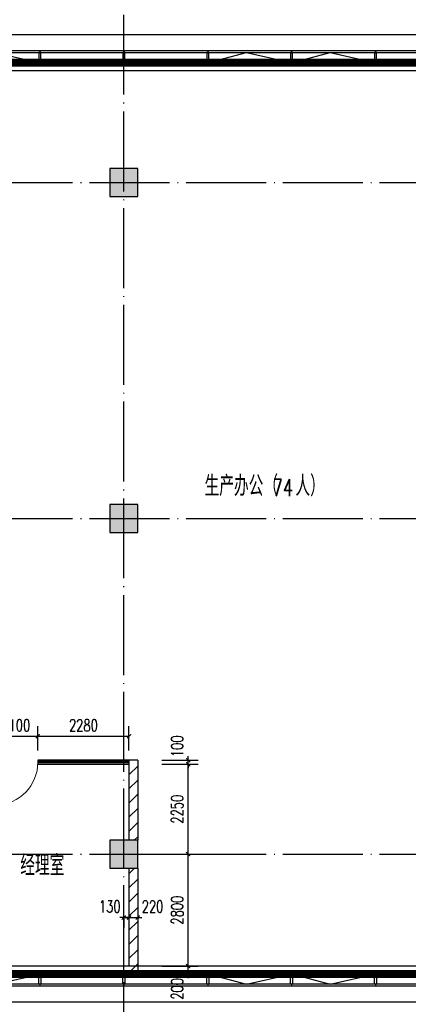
# Model space of a CAD drawing. Extents: x 797781 to 1255204, y 21234 to 1024248.
# Tile 598 of 656: x 910704 to 920426, y 663925 to 688556. Entities that reach past the tile are written whole.
import ezdxf

# ---------------------------------------------------------------- set-up
doc = ezdxf.new("R2010")
doc.units = 0
doc.header["$LTSCALE"] = 1000
doc.header["$MEASUREMENT"] = 0
doc.linetypes.add('230303生产综合楼-平面图_t8$0$DOTE', pattern=[2.42, 2, -0.2, 0.02, -0.2])
for name, color, linetype in [('230303生产综合楼-平面图_t8$0$3T_WOOD', 21, 'Continuous'), ('230303生产综合楼-平面图_t8$0$COLUMN', 40, 'Continuous'), ('230303生产综合楼-平面图_t8$0$CURTWALL', 4, 'Continuous'), ('230303生产综合楼-平面图_t8$0$DOTE', 1, '230303生产综合楼-平面图_t8$0$DOTE'), ('230303生产综合楼-平面图_t8$0$PUB_DIM', 3, 'Continuous'), ('230303生产综合楼-平面图_t8$0$PUB_HATCH', 8, 'Continuous'), ('230303生产综合楼-平面图_t8$0$PUB_TEXT', 7, 'Continuous'), ('230303生产综合楼-平面图_t8$0$WALL-MOVE', 6, 'Continuous'), ('230303生产综合楼-平面图_t8$0$WINDOW', 4, 'Continuous'), ('230303生产综合楼-平面图_t8$0$看线', 115, 'Continuous'), ('CURTWALL', 4, 'Continuous'), ('PUB_HATCH', 8, 'Continuous')]:
    doc.layers.add(name, color=color, linetype=linetype)
doc.styles.add('230303生产综合楼-平面图_t8$0$_TCH_DIM', font='SIMPLEX', dxfattribs={"bigfont": 'GBCBIG'})
doc.styles.add('230303生产综合楼-平面图_T8$0$_TCH_DIM_T3', font='SIMPLEX', dxfattribs={"width": 0.705882, "bigfont": 'GBCBIG'})
doc.dimstyles.new('230303生产综合楼-平面图_T8$0$_TCH_ARCH&&100', dxfattribs={"dimtxt": 297.5, "dimasz": 100, "dimexe": 250, "dimexo": 300, "dimgap": 126.25, "dimtad": 1, "dimdec": 0, "dimzin": 0, "dimdsep": 46, "dimtxsty": '230303生产综合楼-平面图_T8$0$_TCH_DIM_T3', "dimblk": '230303生产综合楼-平面图_t8$0$_ArchTick', "dimcen": 0.09, "dimclrt": 7, "dimazin": 2, "dimtfac": 1, "dimtdec": 0, "dimtix": 1, "dimtmove": 2, "dimatfit": 3, "dimfxl": 1, "dimtolj": 1, "dimtzin": 0, "dimarcsym": 0})
pattern_1 = [(45, (0, 179.5), (-176.776766, 176.776766), [])]

# ---------------------------------------------------------------- blocks, each defined once
blk = doc.blocks.new('AQ9-10')
at = {"color": 2, "linetype": '230303生产综合楼-平面图_t8$0$DOTE', "ltscale": 2, "const_width": 200}
for points in [[(1020716, 683000), (1081601, 683005), (1102574, 680825)], [(1020716, 660200), (1100516, 660199)]]:
    blk.add_lwpolyline(points, dxfattribs=at)
blk = doc.blocks.new('230303生产综合楼-平面图_t8$0$6WLGJ')
at = {"layer": '230303生产综合楼-平面图_t8$0$3T_WOOD'}
for points in [[(1028216, 389787), (1028266, 389787), (1028266, 390037), (1028216, 390037)], [(1030316, 389787), (1030366, 389787), (1030366, 390037), (1030316, 390037)], [(1032416, 389787), (1032466, 389787), (1032466, 390037), (1032416, 390037)], [(1034516, 389787), (1034566, 389787), (1034566, 390037), (1034516, 390037)], [(1036616, 389787), (1036666, 389787), (1036666, 390037), (1036616, 390037)], [(1028266, 366737), (1028216, 366737), (1028216, 366987), (1028266, 366987)], [(1030366, 366737), (1030316, 366737), (1030316, 366987), (1030366, 366987)], [(1032466, 366737), (1032416, 366737), (1032416, 366987), (1032466, 366987)], [(1034566, 366737), (1034516, 366737), (1034516, 366987), (1034566, 366987)], [(1036666, 366737), (1036616, 366737), (1036616, 366987), (1036666, 366987)]]:
    blk.add_lwpolyline(points, close=True, dxfattribs=at)
for points in [[(1028241, 390087), (1028241, 390037)], [(1030341, 390087), (1030341, 390037)], [(1030341, 390087), (1030341, 390037)], [(1032441, 390087), (1032441, 390037)], [(1034541, 390087), (1034541, 390037)], [(1036641, 390087), (1036641, 390037)], [(1028241, 366737), (1028241, 366687)], [(1030341, 366737), (1030341, 366687)], [(1030341, 366737), (1030341, 366687)], [(1032441, 366737), (1032441, 366687)], [(1034541, 366737), (1034541, 366687)], [(1036641, 366737), (1036641, 366687)]]:
    blk.add_lwpolyline(points, dxfattribs=at)
blk = doc.blocks.new('230303生产综合楼-平面图_t8$0$_ArchTick')
at = {"color": 0, "linetype": 'ByBlock', "const_width": 0.3}
blk.add_lwpolyline([(-0.5, -0.5), (0.5, 0.5)], dxfattribs=at)
blk = doc.blocks.new('*D4842')
at = {"layer": '230303生产综合楼-平面图_t8$0$PUB_DIM', "color": 0, "lineweight": -2, "transparency": 16777216}
for p, q in [((914258, 670031), (915168, 670031)), ((914918, 670031), (914918, 670131)), ((914918, 669931), (914918, 670031)), ((914258, 669931), (915168, 669931)), ((914918, 669931), (914918, 669831))]:
    blk.add_line(p, q, dxfattribs=at)
at = {"layer": 'Defpoints', "color": 0, "transparency": 16777216}
for p in [(913958, 670031), (914918, 670031), (913958, 669931)]:
    blk.add_point(p, dxfattribs=at)
at = {"layer": '230303生产综合楼-平面图_t8$0$PUB_DIM', "color": 0, "lineweight": -2, "transparency": 16777216, "xscale": 100, "yscale": 100, "zscale": 100}
for p, rotation in [((914918, 670031), 270), ((914918, 669931), 90)]:
    blk.add_blockref('230303生产综合楼-平面图_t8$0$_ArchTick', p, dxfattribs=dict(at, rotation=rotation))
at = {"layer": '230303生产综合楼-平面图_t8$0$PUB_DIM', "color": 7, "transparency": 16777216, "insert": (914643, 670381), "char_height": 297.5, "attachment_point": 5, "rotation": 90, "style": '230303生产综合楼-平面图_T8$0$_TCH_DIM_T3'}
blk.add_mtext('\\A1;100', dxfattribs=at)
blk = doc.blocks.new('*D4843')
at = {"layer": '230303生产综合楼-平面图_t8$0$PUB_DIM', "color": 0, "lineweight": -2, "transparency": 16777216}
for p, q in [((914258, 669931), (915168, 669931)), ((914918, 667681), (914918, 669931)), ((914258, 667681), (915168, 667681))]:
    blk.add_line(p, q, dxfattribs=at)
at = {"layer": 'Defpoints', "color": 0, "transparency": 16777216}
for p in [(913958, 669931), (914918, 669931), (913958, 667681)]:
    blk.add_point(p, dxfattribs=at)
at = {"layer": '230303生产综合楼-平面图_t8$0$PUB_DIM', "color": 0, "lineweight": -2, "transparency": 16777216, "xscale": 100, "yscale": 100, "zscale": 100}
for p, rotation in [((914918, 669931), 90), ((914918, 667681), 270)]:
    blk.add_blockref('230303生产综合楼-平面图_t8$0$_ArchTick', p, dxfattribs=dict(at, rotation=rotation))
at = {"layer": '230303生产综合楼-平面图_t8$0$PUB_DIM', "color": 7, "transparency": 16777216, "insert": (914643, 668806), "char_height": 297.5, "attachment_point": 5, "rotation": 90, "style": '230303生产综合楼-平面图_T8$0$_TCH_DIM_T3'}
blk.add_mtext('\\A1;2250', dxfattribs=at)
blk = doc.blocks.new('*D4844')
at = {"layer": '230303生产综合楼-平面图_t8$0$PUB_DIM', "color": 0, "lineweight": -2, "transparency": 16777216}
for p, q in [((914258, 667681), (915168, 667681)), ((914918, 664881), (914918, 667681)), ((914258, 664881), (915168, 664881))]:
    blk.add_line(p, q, dxfattribs=at)
at = {"layer": 'Defpoints', "color": 0, "transparency": 16777216}
for p in [(913958, 667681), (914918, 667681), (913958, 664881)]:
    blk.add_point(p, dxfattribs=at)
at = {"layer": '230303生产综合楼-平面图_t8$0$PUB_DIM', "color": 0, "lineweight": -2, "transparency": 16777216, "xscale": 100, "yscale": 100, "zscale": 100}
for p, rotation in [((914918, 667681), 90), ((914918, 664881), 270)]:
    blk.add_blockref('230303生产综合楼-平面图_t8$0$_ArchTick', p, dxfattribs=dict(at, rotation=rotation))
at = {"layer": '230303生产综合楼-平面图_t8$0$PUB_DIM', "color": 7, "transparency": 16777216, "insert": (914643, 666281), "char_height": 297.5, "attachment_point": 5, "rotation": 90, "style": '230303生产综合楼-平面图_T8$0$_TCH_DIM_T3'}
blk.add_mtext('\\A1;2800', dxfattribs=at)
blk = doc.blocks.new('*D4845')
at = {"layer": '230303生产综合楼-平面图_t8$0$PUB_DIM', "color": 0, "lineweight": -2, "transparency": 16777216}
for p, q in [((914258, 664881), (915168, 664881)), ((914918, 664881), (914918, 664981)), ((914918, 664681), (914918, 664881)), ((914258, 664681), (915168, 664681)), ((914918, 664681), (914918, 664581))]:
    blk.add_line(p, q, dxfattribs=at)
at = {"layer": 'Defpoints', "color": 0, "transparency": 16777216}
for p in [(913958, 664881), (914918, 664881), (913958, 664681)]:
    blk.add_point(p, dxfattribs=at)
at = {"layer": '230303生产综合楼-平面图_t8$0$PUB_DIM', "color": 0, "lineweight": -2, "transparency": 16777216, "xscale": 100, "yscale": 100, "zscale": 100}
for p, rotation in [((914918, 664881), 270), ((914918, 664681), 90)]:
    blk.add_blockref('230303生产综合楼-平面图_t8$0$_ArchTick', p, dxfattribs=dict(at, rotation=rotation))
at = {"layer": '230303生产综合楼-平面图_t8$0$PUB_DIM', "color": 7, "transparency": 16777216, "insert": (914643, 664311), "char_height": 297.5, "attachment_point": 5, "rotation": 90, "style": '230303生产综合楼-平面图_T8$0$_TCH_DIM_T3'}
blk.add_mtext('\\A1;200', dxfattribs=at)
blk = doc.blocks.new('*D4846')
at = {"layer": '230303生产综合楼-平面图_t8$0$PUB_DIM', "color": 0, "lineweight": -2, "transparency": 16777216}
for p, q in [((913308, 666096), (913208, 666096)), ((913308, 666129), (913308, 665846)), ((913308, 666096), (913438, 666096)), ((913438, 666129), (913438, 665846)), ((913438, 666096), (913538, 666096))]:
    blk.add_line(p, q, dxfattribs=at)
at = {"layer": 'Defpoints', "color": 0, "transparency": 16777216}
for p in [(913308, 666429), (913438, 666429), (913438, 666096)]:
    blk.add_point(p, dxfattribs=at)
at = {"layer": '230303生产综合楼-平面图_t8$0$PUB_DIM', "color": 0, "lineweight": -2, "transparency": 16777216, "xscale": 100, "yscale": 100, "zscale": 100}
blk.add_blockref('230303生产综合楼-平面图_t8$0$_ArchTick', (913308, 666096), dxfattribs=at)
at = {"layer": '230303生产综合楼-平面图_t8$0$PUB_DIM', "color": 0, "lineweight": -2, "transparency": 16777216, "xscale": 100, "yscale": 100, "zscale": 100, "rotation": 180}
blk.add_blockref('230303生产综合楼-平面图_t8$0$_ArchTick', (913438, 666096), dxfattribs=at)
at = {"layer": '230303生产综合楼-平面图_t8$0$PUB_DIM', "color": 7, "transparency": 16777216, "insert": (912958, 666371), "char_height": 297.5, "attachment_point": 5, "style": '230303生产综合楼-平面图_T8$0$_TCH_DIM_T3'}
blk.add_mtext('\\A1;130', dxfattribs=at)
blk = doc.blocks.new('*D4847')
at = {"layer": '230303生产综合楼-平面图_t8$0$PUB_DIM', "color": 0, "lineweight": -2, "transparency": 16777216}
for p, q in [((913438, 666096), (913338, 666096)), ((913438, 666129), (913438, 665846)), ((913438, 666096), (913658, 666096)), ((913658, 666129), (913658, 665846)), ((913658, 666096), (913758, 666096))]:
    blk.add_line(p, q, dxfattribs=at)
at = {"layer": 'Defpoints', "color": 0, "transparency": 16777216}
for p in [(913438, 666429), (913658, 666429), (913658, 666096)]:
    blk.add_point(p, dxfattribs=at)
at = {"layer": '230303生产综合楼-平面图_t8$0$PUB_DIM', "color": 0, "lineweight": -2, "transparency": 16777216, "xscale": 100, "yscale": 100, "zscale": 100}
blk.add_blockref('230303生产综合楼-平面图_t8$0$_ArchTick', (913438, 666096), dxfattribs=at)
at = {"layer": '230303生产综合楼-平面图_t8$0$PUB_DIM', "color": 0, "lineweight": -2, "transparency": 16777216, "xscale": 100, "yscale": 100, "zscale": 100, "rotation": 180}
blk.add_blockref('230303生产综合楼-平面图_t8$0$_ArchTick', (913658, 666096), dxfattribs=at)
at = {"layer": '230303生产综合楼-平面图_t8$0$PUB_DIM', "color": 7, "transparency": 16777216, "insert": (914028, 666371), "char_height": 297.5, "attachment_point": 5, "style": '230303生产综合楼-平面图_T8$0$_TCH_DIM_T3'}
blk.add_mtext('\\A1;220', dxfattribs=at)
blk = doc.blocks.new('*D4860')
at = {"layer": '230303生产综合楼-平面图_t8$0$PUB_DIM', "color": 0, "lineweight": -2, "transparency": 16777216}
for p, q in [((910058, 670275), (910058, 670879)), ((911158, 670275), (911158, 670879)), ((910058, 670629), (911158, 670629))]:
    blk.add_line(p, q, dxfattribs=at)
at = {"layer": 'Defpoints', "color": 0, "transparency": 16777216}
for p in [(911158, 670629), (910058, 669975), (911158, 669975)]:
    blk.add_point(p, dxfattribs=at)
at = {"layer": '230303生产综合楼-平面图_t8$0$PUB_DIM', "color": 0, "lineweight": -2, "transparency": 16777216, "xscale": 100, "yscale": 100, "zscale": 100, "rotation": 180}
blk.add_blockref('230303生产综合楼-平面图_t8$0$_ArchTick', (910058, 670629), dxfattribs=at)
at = {"layer": '230303生产综合楼-平面图_t8$0$PUB_DIM', "color": 0, "lineweight": -2, "transparency": 16777216, "xscale": 100, "yscale": 100, "zscale": 100}
blk.add_blockref('230303生产综合楼-平面图_t8$0$_ArchTick', (911158, 670629), dxfattribs=at)
at = {"layer": '230303生产综合楼-平面图_t8$0$PUB_DIM', "color": 7, "transparency": 16777216, "insert": (910608, 670904), "char_height": 297.5, "attachment_point": 5, "style": '230303生产综合楼-平面图_T8$0$_TCH_DIM_T3'}
blk.add_mtext('\\A1;1100', dxfattribs=at)
blk = doc.blocks.new('*D4861')
at = {"layer": '230303生产综合楼-平面图_t8$0$PUB_DIM', "color": 0, "lineweight": -2, "transparency": 16777216}
for p, q in [((911158, 670275), (911158, 670879)), ((913438, 670275), (913438, 670879)), ((911158, 670629), (913438, 670629))]:
    blk.add_line(p, q, dxfattribs=at)
at = {"layer": 'Defpoints', "color": 0, "transparency": 16777216}
for p in [(913438, 670629), (911158, 669975), (913438, 669975)]:
    blk.add_point(p, dxfattribs=at)
at = {"layer": '230303生产综合楼-平面图_t8$0$PUB_DIM', "color": 0, "lineweight": -2, "transparency": 16777216, "xscale": 100, "yscale": 100, "zscale": 100, "rotation": 180}
blk.add_blockref('230303生产综合楼-平面图_t8$0$_ArchTick', (911158, 670629), dxfattribs=at)
at = {"layer": '230303生产综合楼-平面图_t8$0$PUB_DIM', "color": 0, "lineweight": -2, "transparency": 16777216, "xscale": 100, "yscale": 100, "zscale": 100}
blk.add_blockref('230303生产综合楼-平面图_t8$0$_ArchTick', (913438, 670629), dxfattribs=at)
at = {"layer": '230303生产综合楼-平面图_t8$0$PUB_DIM', "color": 7, "transparency": 16777216, "insert": (912298, 670904), "char_height": 297.5, "attachment_point": 5, "style": '230303生产综合楼-平面图_T8$0$_TCH_DIM_T3'}
blk.add_mtext('\\A1;2280', dxfattribs=at)
blk = doc.blocks.new('230303生产综合楼-平面图_t8$0$$DorLib2D$00000001')
for p, q in [((0.45, 0.975), (0.5, 0.975)), ((0.45, 0), (0.45, 0.975)), ((0.5, 0), (0.5, 0.975)), ((0.5, 0), (0.45, 0))]:
    blk.add_line(p, q)
at = {"lineweight": 13}
blk.add_arc((0.475, 0), 0.975, 91.4693, 180, dxfattribs=at)
blk = doc.blocks.new('_FZH')
blk.add_lwpolyline([(-0.5, -0.5), (0.5, -0.5), (0.5, 0.5), (-0.5, 0.5)], close=True)
at = {"layer": 'PUB_HATCH'}
blk.add_solid([(-0.5, -0.5), (0.5, -0.5), (-0.5, 0.5), (0.5, 0.5)], dxfattribs=at)

msp = doc.modelspace()

# ---------------------------------------------------------------- hatches: boundary and pattern name
at = {"layer": '230303生产综合楼-平面图_t8$0$PUB_HATCH'}
h = msp.add_hatch(dxfattribs=at)
h.set_pattern_fill('普通砖', color=256, scale=100, style=0)
h.set_pattern_definition(pattern_1)
h.paths.add_polyline_path([(913438, 670031.1), (913438, 669971.1), (913658, 669971.1), (913658, 670031.1)])
h = msp.add_hatch(dxfattribs=at)
h.set_pattern_fill('普通砖', color=256, scale=100, style=0)
h.set_pattern_definition(pattern_1)
h.paths.add_polyline_path([(913438, 668031.1), (913658, 668031.1), (913658, 669971.1), (913438, 669971.1)])
h = msp.add_hatch(dxfattribs=at)
h.set_pattern_fill('普通砖', color=256, scale=100, style=0)
h.set_pattern_definition(pattern_1)
h.paths.add_polyline_path([(913658, 667331.1), (913438, 667331.1), (913438, 664881.1), (913658, 664661.1)])
h = msp.add_hatch(dxfattribs=at)
h.set_pattern_fill('普通砖', color=256, scale=100, style=0)
h.set_pattern_definition(pattern_1)
h.paths.add_polyline_path([(913658, 664661.1), (913438, 664881.1), (913308, 664881.1), (913308, 664661.1)])

# ---------------------------------------------------------------- linework, layer by layer
at = {"layer": '230303生产综合楼-平面图_t8$0$CURTWALL'}
for points in [[(895858, 687781.1), (963708, 687781.1), (989558, 685101.2), (989558, 664381.1), (895858, 664381.1)], [(895908, 687731.1), (963705.4, 687731.1), (989508, 685056.1), (989508, 664431.1), (895908, 664431.1)], [(896158, 687481.1), (963692.5, 687481.1), (989258, 684830.7), (989258, 664681.1), (896158, 664681.1)]]:
    msp.add_lwpolyline(points, close=True, dxfattribs=at)
for points in [[(909133, 687481.1), (910074.8, 687731.1), (911183, 687481.1)], [(915433, 687481.1), (916374.8, 687731.1), (917483, 687481.1)], [(917533, 687481.1), (918474.8, 687731.1), (919583, 687481.1)], [(909158, 664681.1), (910099.8, 664431.1), (911208, 664681.1)], [(915433, 664681.1), (916374.8, 664431.1), (917483, 664681.1)], [(917533, 664681.1), (918474.8, 664431.1), (919583, 664681.1)]]:
    msp.add_lwpolyline(points, dxfattribs=at)
at = {"layer": '230303生产综合楼-平面图_t8$0$DOTE'}
for p, q in [((913308, 662481.1), (913308, 690481.1)), ((895508, 684481.1), (989908, 684481.1)), ((895508, 676081.1), (989908, 676081.1)), ((895508, 667681.1), (989908, 667681.1))]:
    msp.add_line(p, q, dxfattribs=at)
at = {"layer": '230303生产综合楼-平面图_t8$0$PUB_HATCH', "color": 8}
for points in [[(896358, 673981.1), (896358, 687281.1), (963682.2, 687281.1), (989058, 684650.4), (989058, 673981.1)], [(989058, 671481.1), (989058, 664881.1), (896358, 664881.1), (896358, 670981.1)], [(989058, 667331.1), (989058, 664881.1), (896358, 664881.1), (896358, 667431.1)]]:
    msp.add_lwpolyline(points, dxfattribs=at)
at = {"layer": '230303生产综合楼-平面图_t8$0$WALL-MOVE'}
for p, q in [((913438, 670031.1), (913438, 669971.1)), ((913658, 670031.1), (913438, 670031.1)), ((913438, 669971.1), (913438, 668031.1)), ((913658, 670031.1), (913658, 669971.1)), ((913658, 669971.1), (913658, 668031.1)), ((913438, 667331.1), (913438, 664881.1)), ((913658, 667331.1), (913658, 664661.1)), ((913438, 664881.1), (913308, 664881.1)), ((913308, 664661.1), (913308, 664881.1)), ((913658, 664661.1), (913308, 664661.1))]:
    msp.add_line(p, q, dxfattribs=at)
at = {"layer": '230303生产综合楼-平面图_t8$0$看线'}
msp.add_lwpolyline([(895458, 688181.1), (964094.7, 688181.1), (989958, 685461.4), (989958, 663981.1), (895458, 663981.1)], close=True, dxfattribs=at)
at = {"layer": 'CURTWALL'}
for p, q in [((913438, 670031.1), (911158, 670031.1)), ((911158, 670031.1), (911158, 669931.1)), ((913438, 669997.8), (911158, 669997.8)), ((913438, 669964.4), (911158, 669964.4)), ((911158, 669931.1), (913438, 669931.1))]:
    msp.add_line(p, q, dxfattribs=at)

# ---------------------------------------------------------------- block references
for name, p in [('AQ9-10', (-117908.2, 4481.2)), ('230303生产综合楼-平面图_t8$0$6WLGJ', (-117033.3, 297694.3))]:
    msp.add_blockref(name, p)
at = {"layer": '230303生产综合楼-平面图_t8$0$COLUMN', "xscale": 700, "yscale": 700, "zscale": 700}
for p in [(913308, 684481.1), (913308, 676081.1), (913308, 667681.1)]:
    msp.add_blockref('_FZH', p, dxfattribs=at)
at = {"layer": '230303生产综合楼-平面图_t8$0$WINDOW', "xscale": 1100, "yscale": 1100, "zscale": 100, "rotation": 179.9999999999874}
msp.add_blockref('230303生产综合楼-平面图_t8$0$$DorLib2D$00000001', (910608, 669981.1), dxfattribs=at)

# ---------------------------------------------------------------- texts
at = {"layer": '230303生产综合楼-平面图_t8$0$PUB_TEXT', "style": '230303生产综合楼-平面图_t8$0$_TCH_DIM'}
for s, p in [('生产办公（', (915328.5, 676638.3)), ('人）', (917602, 676638.3)), ('经理室', (910718.5, 667146))]:
    msp.add_text(s, height=510.64, dxfattribs=at).set_placement(p)
at = {"layer": '230303生产综合楼-平面图_t8$0$PUB_TEXT', "style": '230303生产综合楼-平面图_t8$0$_TCH_DIM', "width": 0.705882}
msp.add_text('74', height=425, dxfattribs=at).set_placement((917030.6, 676638.3))

# ---------------------------------------------------------------- dimensions: what is measured, and where the dimension line sits
at = {"layer": '230303生产综合楼-平面图_t8$0$PUB_DIM'}
for p1, p2, distance, picture, middle in [((910058, 669974.9), (911158, 669974.9), 654.5, '*D4860', (910608, 670904.4)), ((911158, 669974.9), (913438, 669974.9), 654.5, '*D4861', (912298, 670904.4)), ((913958.4, 667681.1), (913958.4, 669931.1), -959.6, '*D4843', (914642.9, 668806.1)), ((913958.4, 664881.1), (913958.4, 667681.1), -959.6, '*D4844', (914642.9, 666281.1))]:
    dim = msp.add_aligned_dim(p1=p1, p2=p2, distance=distance, dimstyle='230303生产综合楼-平面图_T8$0$_TCH_ARCH&&100', dxfattribs=at)
    dim.commit()
    dim.dimension.update_dxf_attribs({"geometry": picture, "text_midpoint": middle})
for base, p1, p2, angle, picture, middle in [((914917.9, 670031.1), (913958.4, 669931.1), (913958.4, 670031.1), 90, '*D4842', (914642.9, 670381.1)), ((913438, 666096.3), (913308, 666428.7), (913438, 666428.7), 0, '*D4846', (912958, 666371.3)), ((913658, 666096.3), (913438, 666428.7), (913658, 666428.7), 0, '*D4847', (914028, 666371.3)), ((914917.9, 664881.1), (913958.4, 664681.1), (913958.4, 664881.1), 90, '*D4845', (914642.9, 664311.1))]:
    dim = msp.add_linear_dim(base=base, p1=p1, p2=p2, angle=angle, dimstyle='230303生产综合楼-平面图_T8$0$_TCH_ARCH&&100', dxfattribs=at)
    dim.commit()
    dim.dimension.update_dxf_attribs({"geometry": picture, "text_midpoint": middle, "dimtype": 161})

doc.saveas('drawing.dxf')
